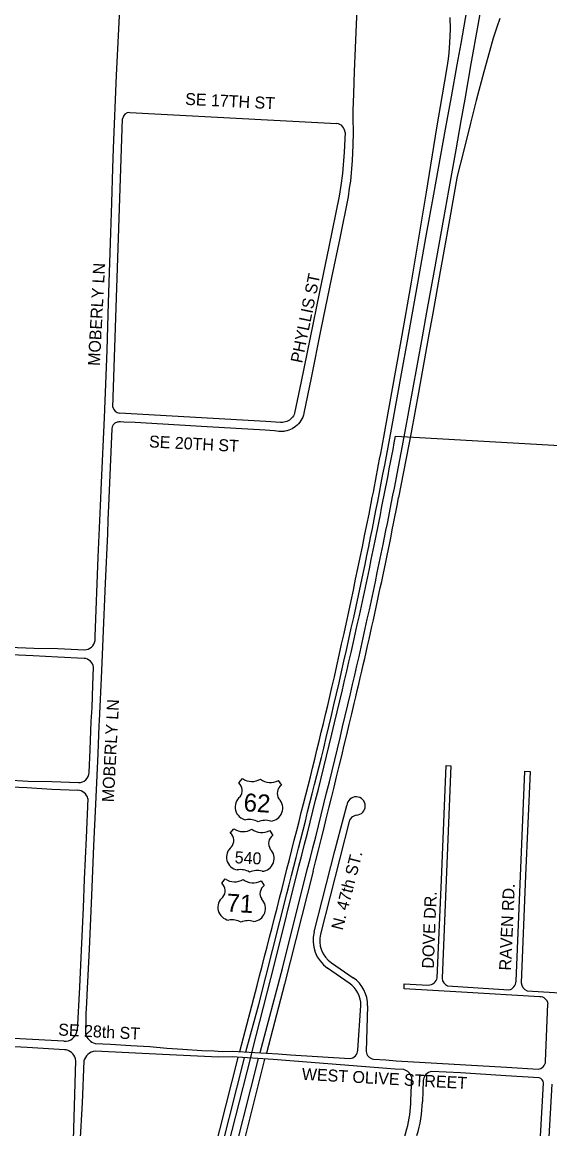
# Model space of a CAD drawing. Extents: x 0 to 712119, y 0 to 761125.
# Drawn here: x 668922 to 671127, y 738055 to 742682 of the extents above; entities that cross this region are included whole.
import ezdxf

# ---------------------------------------------------------------- set-up
doc = ezdxf.new("R2010")
doc.units = 0
for name, color, linetype in [('city boundary', 7, 'Continuous'), ('HWY signs', 7, 'Continuous'), ('PAVED ROADS', 7, 'Continuous'), ('street names', 7, 'Continuous')]:
    doc.layers.add(name, color=color, linetype=linetype)

msp = doc.modelspace()

# ---------------------------------------------------------------- linework, layer by layer
at = {"layer": 'city boundary'}
for points in [[(670482.2, 740951), (670583.1, 740945.3), (671901.4, 740871.1), (673237.1, 740795.9), (673300.8, 742115), (673337.3, 742913.5), (673357.4, 743351.8), (673336.9, 743352.7), (673372.3, 744019.4), (673393, 744410.2), (674447.9, 744041.9)], [(669753.1, 737863.7), (669877.4, 738354.3), (669884.9, 738383.8), (669976.1, 738744.4), (670079, 739153.3)]]:
    msp.add_lwpolyline(points, dxfattribs=at)
for centre, radius, start, end in [((642880.4, 746092.1), 28076.5, 348.54081, 349.44892), ((650088.7, 744629.7), 20721.3, 346.78007, 348.54403), ((629876.2, 749461.6), 41503.3, 345.61872, 346.66762)]:
    msp.add_arc(centre, radius, start, end, dxfattribs=at)
at = {"layer": 'HWY signs'}
for points in [[(669828.1, 739501.6), (669843.2, 739520.1)], [(669918.1, 739518.1), (669918.1, 739518.1)], [(669992.8, 739512.2), (670005.9, 739492.3)], [(669792.2, 739291.8), (669807.2, 739310.3)], [(669882.2, 739308.3), (669882.2, 739308.3)], [(669956.9, 739302.5), (669969.9, 739282.6)], [(669756.2, 739082.1), (669771.3, 739100.5)], [(669846.2, 739098.5), (669846.2, 739098.5)], [(669920.9, 739092.7), (669934, 739072.8)]]:
    msp.add_lwpolyline(points, dxfattribs=at)
for centre, radius, start, end in [((669801, 739470.3), 41.5, 320.1078, 49.1208), ((669882.2, 739576.2), 68.4, 235.2382, 301.7199), ((669959.9, 739572.1), 68.4, 232.3011, 298.7827), ((670029.6, 739458.3), 41.5, 124.9002, 213.9131), ((669866.8, 739401.1), 54.5, 128.6765, 259.9158), ((669956.9, 739396.4), 54.5, 274.1051, 45.3444), ((669871.7, 739275.3), 73.6, 59.7374, 101.2498), ((669939, 739271.8), 73.6, 72.7711, 114.2835), ((669765, 739260.5), 41.5, 320.1078, 49.1208), ((669846.2, 739366.4), 68.4, 235.2382, 301.7199), ((669924, 739362.4), 68.4, 232.3011, 298.7827), ((669993.7, 739248.6), 41.5, 124.9002, 213.9131), ((669830.9, 739191.4), 54.5, 128.6765, 259.9158), ((669921, 739186.7), 54.5, 274.1051, 45.3444), ((669835.7, 739065.6), 73.6, 59.7374, 101.2498), ((669903.1, 739062), 73.6, 72.7711, 114.2835), ((669810.3, 739156.7), 68.4, 235.2382, 301.7199), ((669888, 739152.6), 68.4, 232.3011, 298.7827), ((669729.1, 739050.7), 41.5, 320.1078, 49.1208), ((669957.7, 739038.8), 41.5, 124.9002, 213.9131), ((669794.9, 738981.6), 54.5, 128.6765, 259.9158), ((669885, 738976.9), 54.5, 274.1051, 45.3444), ((669799.8, 738855.8), 73.6, 59.7374, 101.2498), ((669867.1, 738852.3), 73.6, 72.7711, 114.2835)]:
    msp.add_arc(centre, radius, start, end, dxfattribs=at)
at = {"layer": 'PAVED ROADS'}
for points in [[(670465.3, 740981.4), (670509.8, 741226.9), (670530.6, 741341.3), (670575.2, 741590.8), (670609.1, 741780.1), (670642.7, 741963.7), (670691.9, 742234.7), (670716.5, 742369.9), (670740, 742504), (670756.5, 742593.5), (670800, 742844)], [(669227.4, 740096.9), (669227.8, 740113.3), (669240.7, 740445.7), (669249.7, 740660.6), (669254.3, 740758.2), (669266.4, 741028.1), (669277.5, 741311), (669283.9, 741509.3), (669290.4, 741718.7), (669292.6, 741801), (669296.7, 741927.6), (669301.4, 742072.1), (669304.1, 742153.9), (669316.5, 742460.6), (669326.3, 742653.4), (669333.3, 742798)], [(670320.5, 742737.5), (670309.7, 742476), (670306.6, 742382.4), (670304.5, 742312.8), (670303.9, 742281), (670305.3, 742222.5), (670304.2, 742167.7), (670301.1, 742103.6), (670293.9, 742017.1), (670289.3, 741987.9), (670284.4, 741952.4), (670249.4, 741779.9), (670214.9, 741615), (670170.7, 741399.5), (670129.4, 741196), (670099.4, 741047.3), (670097.4, 741039.3), (670094.6, 741031.5), (670091.2, 741023.9), (670087.1, 741016.7), (670082.4, 741009.8), (670077.2, 741003.4), (670071.4, 740997.4), (670065.2, 740992), (670058.5, 740987.1), (670051.7, 740983), (670051.3, 740982.8), (670043.9, 740979.1), (670036.2, 740976.1), (670028.2, 740973.8), (670020, 740972.1), (670015.3, 740971.6), (670011.8, 740971.2), (670005.5, 740971), (670003.5, 740971), (670001.3, 740971.1), (669995.2, 740971.5), (669987, 740972.7), (669976.8, 740973.2), (669938.4, 740977.1), (669696, 740990.5), (669394.9, 741008), (669347.2, 741010.4), (669333.4, 741011.2)], [(670441.6, 740994.1), (670485.5, 741234.4), (670506.1, 741349.7), (670548.8, 741595.3), (670581.5, 741787.3), (670611.5, 741971.1), (670654.6, 742239.9), (670678.7, 742378.3), (670698, 742493.5), (670703.5, 742529), (670706.5, 742553.5), (670710, 742596), (670712, 742652.5), (670711, 742702)], [(670918.8, 742697.7), (670905.3, 742660.8), (670891.1, 742615.9), (670875, 742559.5), (670851.4, 742474.2), (670818.7, 742354.9), (670795.1, 742260.4), (670765.9, 742141.4), (670739.8, 742038.6), (670707.8, 741855.8), (670669.5, 741640.5), (670638.2, 741466.1), (670619.5, 741360.9), (670578.3, 741134), (670547.2, 740967), (670495.4, 740695)], [(670522.6, 740970.8), (670553.6, 741138.7), (670595, 741366.1), (670613.7, 741470.3), (670644.8, 741644.6), (670683.9, 741861.5), (670705.1, 741978.6), (670735.6, 742148), (670757.4, 742270.5), (670773.7, 742360.9), (670798.7, 742507.6), (670827.5, 742670.4), (670839, 742733.1)], [(669301.8, 741073), (669342.4, 742278.2)], [(669371.9, 742304.7), (669947.9, 742274.2), (670236.8, 742259.1)], [(670271.5, 742221.2), (670267.3, 742138.9), (670260.3, 742049.5), (670254.4, 742000), (670246.7, 741954.4), (670203.9, 741742.7), (670164.9, 741554.9), (670124.3, 741357.3), (670087.6, 741180.6), (670060.4, 741048.2), (670058.3, 741042.4), (670055.6, 741036.8), (670052.2, 741031.6), (670048.3, 741026.8), (670043.9, 741022.4), (670039, 741018.6), (670033.7, 741015.4), (670028.1, 741012.8), (670022.2, 741010.8), (670016.1, 741009.5), (670009.9, 741008.9), (670003.7, 741008.9), (670001.3, 741009.1), (669940.7, 741012.8), (669329.1, 741047.6)], [(669296.8, 740981.6), (669283.9, 740660.4), (669280.9, 740601.1), (669278.8, 740542.7), (669269.8, 740337.3), (669259.5, 740105.7), (669253.6, 739970.9), (669244.4, 739761.7), (669243.4, 739741.3), (669238.2, 739622.9), (669228.8, 739412.7), (669221, 739239.4), (669211.8, 739030.6), (669202.1, 738806.8), (669192.2, 738615.2), (669190.9, 738580.6), (669189, 738538.4), (669188.2, 738523), (669186.6, 738453.5)], [(667991.7, 740108.9), (668089.9, 740104.8), (668189.6, 740097.6), (668971.6, 740064.5), (669071.6, 740063.3), (669182.7, 740058.6)], [(669181, 740022.6), (669071.1, 740026.9), (668968.4, 740033.7), (668876.5, 740037.9), (668522.5, 740052.7), (668188.4, 740067.6), (668148.1, 740067.2), (667990.2, 740073)], [(669202, 739545.6), (669206.9, 739640), (669211.5, 739759), (669214.4, 739816.4), (669218, 739910.4), (669221.1, 739985.3)], [(670657, 738687.5), (670674, 739096), (670688.5, 739439), (670694, 739574), (670713.5, 739573.5), (670677, 738685)], [(670986, 738672.5), (671003, 739078.5), (671022.5, 739550.5), (671044.5, 739549.5), (671025.5, 739114.5), (671008, 738666.5)], [(667950.1, 739519.9), (668067.1, 739515.9), (668170.6, 739514.3), (668941.5, 739482.2), (669046.7, 739475.4), (669154.8, 739471.1)], [(668138.5, 739545.2), (668170.6, 739543.6), (668508.7, 739528.6), (668856.5, 739514.2), (668948, 739509.7), (669046.7, 739507.8), (669157.6, 739503.1)], [(669197.2, 739436), (669190, 739272.8), (669182, 739100), (669176.8, 738979.7), (669168.7, 738802.1), (669161.5, 738648.3), (669152.2, 738466.2), (669152.2, 738466.2)], [(670142, 738879), (670229, 739217.5), (670279.5, 739408)], [(670298, 739356.5), (670289.5, 739345.5), (670168.7, 738870)], [(669917, 738374.3), (670009.6, 738726.2), (670113.9, 739139.2)], [(670138.3, 739133.5), (670018.3, 738660.1), (669942.8, 738372.4)], [(669857.1, 738377.3), (669910.7, 738575.3), (670028.7, 739038.2)], [(670288.8, 738664.8), (670198.5, 738727.5)], [(670214.5, 738750), (670305.5, 738687.5)], [(669832, 738378.6), (669904.1, 738654.8)], [(671085, 738607), (670757.5, 738626.5), (670519, 738640.5), (670519, 738662), (670619.1, 738656.5)], [(670700, 738653), (670956.5, 738636.5)], [(671032, 738633), (671285, 738617.5)], [(671109.5, 738337.5), (671119.5, 738578)], [(670325, 738384.5), (670338, 738570.5)], [(670366, 738569.5), (670359.3, 738378.7)], [(669106.3, 738385.3), (669100, 738385.9), (668943.2, 738395.9), (668889.8, 738398.8), (668732.5, 738407.6), (668455.5, 738424.5), (668440.1, 738425.2), (668388.4, 738428.3), (668243.4, 738434.8), (668007.5, 738448.5), (667791, 738466), (667571, 738486.1), (667503.3, 738490.8), (667466.4, 738492.7)], [(669096.9, 738421.6), (668912.8, 738432.3), (668789.9, 738438.9), (668664.5, 738446.8), (668511.5, 738455.3), (668429.8, 738459.9), (668386.3, 738462.6), (668350.3, 738464.7), (668174.9, 738473.7), (668055.6, 738481.1), (667968.8, 738486.4), (667848.6, 738494.8), (667834.8, 738497.6)], [(669228.1, 738412.8), (669291.1, 738409.2), (669376, 738404.3), (669455.6, 738399.6), (669527.6, 738393), (669593.8, 738388.4), (669673.6, 738383.7), (669724.3, 738381.8), (669758.6, 738379.3), (669801.8, 738380.1), (669895.2, 738374.8), (669992.5, 738369), (670043.5, 738365.5), (670292, 738349)], [(668947.9, 734779.4), (668988.3, 734940.4), (669013, 735044.3), (669091.8, 735357.5), (669159.4, 735621.1), (669170.4, 735660.5), (669222.6, 735866.3), (669320.6, 736259.4), (669420.1, 736652.6), (669512.8, 737015.7), (669621.8, 737446.7), (669724.1, 737851.2), (669851.1, 738352.5)], [(669073.1, 735040.2), (669117.9, 735215.3), (669220.1, 735617.2), (669228.7, 735650.4), (669282.8, 735866.3), (669371.2, 736220.6), (669515.1, 736792.2), (669619.8, 737203.2), (669712.7, 737570.2), (669783.1, 737847.8), (669910.5, 738349.5)], [(670517, 738303), (670481.5, 738305), (669971, 738346), (669799.5, 738356), (669743, 738355.5), (669508.7, 738366.5), (669227.2, 738380.4)], [(669540.8, 737228.7), (669616.5, 737529.2), (669698.4, 737853.5), (669825, 738353.5)], [(669935.5, 738347.4), (669852.2, 738018.6), (669808.6, 737846.6)], [(670390, 738347), (670442.5, 738343.5), (670485.5, 738340.5), (670945.5, 738313), (671078, 738305)], [(669096.8, 737101.7), (669104.2, 737279.4), (669120.1, 737626.9), (669132, 737883.6), (669137.1, 738009.3), (669147.2, 738340.5)], [(669180.8, 738339.2), (669173.7, 738163.6), (669163.5, 737994.6), (669140.2, 737451.6), (669123.6, 737082.4), (669118.6, 736815.3), (669113.3, 736490.2)], [(670547, 738174.5), (670550, 738269.5)], [(670598.5, 738257), (670594.5, 738169)], [(671082, 738268.5), (670944, 738277.5), (670754, 738289), (670633.5, 738295)], [(671135.5, 738242), (671119.5, 737948), (671099.5, 737947.5), (671084, 737949), (671100.5, 738246.5)], [(670493.5, 737925.5), (670497.5, 737936), (670530, 738055.5)]]:
    msp.add_lwpolyline(points, dxfattribs=at)
for centre, radius, start, end in [((669371.3, 742275.8), 29, 88.7077, 175.1826), ((670232.3, 742220.1), 39.2, 1.5927, 83.4768), ((669332, 741078), 30.6, 189.4651, 264.4346), ((669326.7, 740980.6), 29.9, 104.6276, 178.0858), ((669329.9, 740979.7), 31.7, 83.6303, 109.8045), ((648520.9, 744954.6), 22275.6, 348.79451, 349.7585), ((645570, 745526.5), 25306.8, 348.25896, 349.65359), ((640630.7, 746543.9), 30407, 348.53152, 349.43891), ((651071.8, 744433.3), 19780.1, 346.55556, 349.10608), ((642507.1, 746206.2), 28418, 347.17966, 348.67536), ((648791.3, 744908.1), 22084.1, 346.82461, 348.48124), ((638624.2, 747152.2), 32438.6, 346.62194, 347.94409), ((669182.3, 740104.3), 45.7, 270.4924, 350.7138), ((669177.4, 739978.6), 44.1, 8.7557, 85.367), ((647926, 745073.5), 22883.1, 345.39419, 346.93434), ((636791.8, 747694.7), 34402.9, 345.60025, 346.86083), ((629205.6, 749519.5), 42229.8, 345.76261, 346.74163), ((-27134.3, 915602.1), 719173.9, 345.7880659, 345.8380667), ((669159.8, 739545.3), 42.3, 267.0912, 0.3785), ((669152.9, 739425.7), 45.4, 13.019, 87.6383), ((670317.7, 739405.2), 38.3, 272.7214, 175.864), ((670326.6, 739325.3), 42.3, 99.6175, 132.4417), ((597662.9, 757443.5), 74644.5, 345.421296, 345.934958), ((670279.1, 738843.8), 141.5, 165.6196, 235.2851), ((670278.5, 738843.1), 113, 166.2512, 235.5165), ((670226.7, 738572.6), 139.3, 358.7299, 55.5596), ((670617.4, 738697.3), 40.8, 272.3947, 346.1533), ((670714.4, 738687.6), 37.5, 184.0095, 247.4038), ((670947.3, 738674.1), 38.7, 283.6977, 357.6369), ((670224.4, 738571.2), 113.6, 359.6441, 55.4416), ((671045.6, 738668.1), 37.6, 182.418, 248.819), ((671087.3, 738574.7), 32.4, 5.8422, 94.0583), ((669100.4, 738473.9), 52.4, 266.2331, 351.5985), ((669241.3, 738467.8), 56.5, 194.5995, 256.5697), ((669096.4, 738335.2), 51, 5.9146, 78.7978), ((669234.4, 738325.8), 55.3, 132.8439, 165.9405), ((669231.1, 738332.4), 48.2, 94.6641, 135.3475), ((670286.9, 738386.8), 38.2, 277.6773, 356.503), ((670396.7, 738384.2), 37.8, 188.3274, 259.7472), ((670505.8, 738259), 45.4, 13.373, 75.7654), ((671075.2, 738339.2), 34.3, 274.6671, 357.1233), ((670639.2, 738254.6), 40.7, 98.0142, 176.6924), ((671078.6, 738246.8), 21.9, 359.1213, 81.0002), ((669993.1, 738192.9), 554.2, 345.6442, 358.0956), ((670084.2, 738178.8), 510.4, 342.698, 358.9012)]:
    msp.add_arc(centre, radius, start, end, dxfattribs=at)

# ---------------------------------------------------------------- texts
at = {"layer": 'HWY signs'}
for s, height, rotation, p in [('62', 75, 356.5521, (669846.1, 739383.7)), ('540', 50, 357.0105, (669809.5, 739166.3)), ('71', 75, 356.5521, (669774.2, 738964.2))]:
    msp.add_text(s, height=height, rotation=rotation, dxfattribs=at).set_placement(p)
at = {"layer": 'street names'}
for s, rotation, p in [('SE 17TH ST', 357.1561, (669602.7, 742336.9)), ('MOBERLY LN', 86.9838, (669247, 741244.2)), ('PHYLLIS ST', 78.4383, (670092.3, 741254.4)), ('SE 20TH ST', 357.0381, (669451.6, 740904.7)), ('MOBERLY LN', 86.9838, (669305.3, 739420)), ('N. 47th ST.', 75.6916, (670261.5, 738883.2)), ('DOVE DR.', 87.7691, (670642.1, 738724.7)), ('RAVEN RD.', 87.3512, (670964.8, 738716.5)), ('SE 28th ST', 357.0381, (669072.2, 738446.1)), ('WEST OLIVE STREET', 356.7908, (670089.9, 738260.6))]:
    msp.add_text(s, height=50, rotation=rotation, dxfattribs=at).set_placement(p)

doc.saveas('drawing.dxf')
